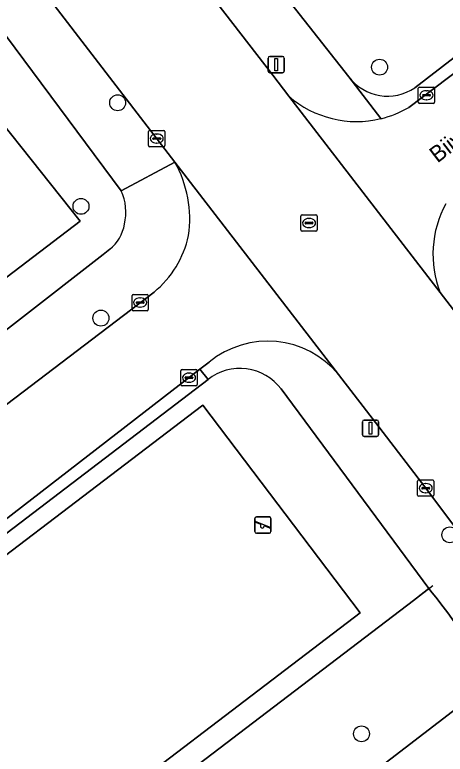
# Model space of a CAD drawing. Extents: x 159352 to 160617, y 385888 to 387323.
# Drawn here: x 159958.96 to 159985.36, y 386832.2 to 386877.6 of the extents above; entities that cross this region are included whole.
import ezdxf

# ---------------------------------------------------------------- set-up
doc = ezdxf.new("R2010")
doc.units = 0
for name, color, linetype in [('IMGEO_Boom', 7, 'Continuous'), ('IMGEO_Groenvoorziening', 7, 'Continuous'), ('IMGEO_Hek', 7, 'Continuous'), ('IMGEO_Kolk', 7, 'Continuous'), ('IMGEO_Lichtmast', 7, 'Continuous'), ('IMGEO_Openbare_ruimte_label', 7, 'Continuous'), ('IMGEO_Rijbaan_lokaal_gesloten', 7, 'Continuous'), ('IMGEO_Rijbaan_lokaal_open', 7, 'Continuous'), ('IMGEO_Rioolput', 7, 'Continuous'), ('IMGEO_Speelvoorziening', 7, 'Continuous'), ('IMGEO_Voetpad_open', 7, 'Continuous')]:
    doc.layers.add(name, color=color, linetype=linetype)

msp = doc.modelspace()

# ---------------------------------------------------------------- linework, layer by layer
at = {"layer": 'IMGEO_Boom'}
for centre in [(159981.336, 386874.383), (159965.266, 386872.198), (159963.018, 386865.838), (159964.241, 386858.978), (159985.647, 386845.673), (159980.227, 386833.455)]:
    msp.add_circle(centre, 0.489, dxfattribs=at)
at = {"layer": 'IMGEO_Groenvoorziening'}
for points in [[(159968.266, 386888.022), (159979.454, 386873.795)], [(159983.502, 386873.12), (159989.051, 386877.386), (159989.347, 386877.906), (159989.407, 386878.247), (159989.724, 386880.28), (159987.805, 386878.765), (159981.669, 386886.838)], [(159965.48, 386866.79), (159956.232, 386879.228), (159954.956, 386878.422), (159955.113, 386874.797), (159962.975, 386864.925), (159930.217, 386839.97), (159928.361, 386842.209), (159926.951, 386841.131), (159928.655, 386838.92)], [(159939.365, 386843.419), (159964.376, 386862.886), (159964.581, 386863.045), (159964.781, 386863.21)], [(159970.81, 386855.217), (159939.41, 386831.24), (159940.432, 386829.902), (159950.578, 386816.621), (159983.414, 386841.646)], [(159983.414, 386841.646), (159984.366, 386842.372), (159975.308, 386854.625)], [(159985.97, 386840.253), (159985.86, 386840.415), (159985.588, 386840.795), (159985.389, 386841.062), (159985.097, 386841.442), (159984.983, 386841.588), (159984.778, 386841.85), (159984.572, 386842.111), (159984.366, 386842.372), (159983.414, 386841.646), (159950.578, 386816.621), (159940.432, 386829.902), (159939.41, 386831.24), (159933.891, 386827.035), (159949.348, 386806.828), (159954.009, 386810.376), (159960.425, 386815.31), (159962.669, 386817.035), (159986.074, 386835.033)]]:
    msp.add_lwpolyline(points, dxfattribs=at)
for points in [[(159955.113, 386874.797), (159955.26, 386871.403), (159954.034, 386870.551), (159958.339, 386865.13), (159928.361, 386842.209), (159930.217, 386839.97), (159962.975, 386864.925)], [(159950.126, 386838.11), (159959.763, 386825.337), (159980.153, 386840.877), (159970.495, 386853.633)], [(159950.126, 386838.11), (159970.495, 386853.633), (159980.153, 386840.877), (159959.763, 386825.337)]]:
    msp.add_lwpolyline(points, close=True, dxfattribs=at)
for centre, radius, start, end in [((159981.829, 386875.565), 2.962, 216.6899, 304.3763), ((159962.684, 386865.478), 3.089, 346.3301, 25.1356), ((159963.27, 386865.133), 2.446, 308.1629, 350.945), ((159972.763, 386852.674), 3.207, 37.4814, 127.5229)]:
    msp.add_arc(centre, radius, start, end, dxfattribs=at)
at = {"layer": 'IMGEO_Hek'}
msp.add_lwpolyline([(159939.41, 386831.24), (159940.432, 386829.902), (159950.578, 386816.621), (159983.414, 386841.646), (159984.607, 386842.555)], dxfattribs=at)
at = {"layer": 'IMGEO_Kolk'}
for p, q in [((159983.712, 386872.234), (159983.712, 386873.086)), ((159983.787, 386873.16), (159984.639, 386873.16)), ((159984.2, 386872.94), (159984.225, 386872.94)), ((159984.713, 386873.086), (159984.713, 386872.234)), ((159983.971, 386872.654), (159983.971, 386872.666)), ((159984.409, 386872.617), (159984.011, 386872.617)), ((159984.014, 386872.703), (159984.412, 386872.703)), ((159984.455, 386872.666), (159984.455, 386872.654)), ((159984.639, 386872.16), (159983.787, 386872.16)), ((159984.223, 386872.38), (159984.198, 386872.38)), ((159967.164, 386869.573), (159967.164, 386870.425)), ((159967.239, 386870.499), (159968.091, 386870.499)), ((159967.652, 386870.279), (159967.677, 386870.279)), ((159968.165, 386870.425), (159968.165, 386869.573)), ((159967.423, 386869.993), (159967.423, 386870.005)), ((159967.861, 386869.956), (159967.463, 386869.956)), ((159967.466, 386870.042), (159967.864, 386870.042)), ((159967.907, 386870.005), (159967.907, 386869.993)), ((159968.091, 386869.499), (159967.239, 386869.499)), ((159967.675, 386869.719), (159967.65, 386869.719)), ((159966.147, 386859.506), (159966.147, 386860.358)), ((159966.222, 386860.432), (159967.074, 386860.432)), ((159966.635, 386860.212), (159966.66, 386860.212)), ((159967.148, 386860.358), (159967.148, 386859.506)), ((159966.406, 386859.926), (159966.406, 386859.938)), ((159966.844, 386859.889), (159966.446, 386859.889)), ((159966.449, 386859.975), (159966.847, 386859.975)), ((159966.89, 386859.938), (159966.89, 386859.926)), ((159967.074, 386859.432), (159966.222, 386859.432)), ((159966.658, 386859.652), (159966.633, 386859.652)), ((159969.145, 386854.893), (159969.145, 386855.745)), ((159969.22, 386855.819), (159970.072, 386855.819)), ((159970.146, 386855.745), (159970.146, 386854.893)), ((159969.404, 386855.313), (159969.404, 386855.325)), ((159969.842, 386855.276), (159969.444, 386855.276)), ((159969.447, 386855.362), (159969.845, 386855.362)), ((159969.633, 386855.599), (159969.658, 386855.599)), ((159969.888, 386855.325), (159969.888, 386855.313)), ((159970.072, 386854.819), (159969.22, 386854.819)), ((159969.656, 386855.039), (159969.631, 386855.039)), ((159983.667, 386848.113), (159983.667, 386848.965)), ((159983.742, 386849.039), (159984.594, 386849.039)), ((159984.668, 386848.965), (159984.668, 386848.113)), ((159983.926, 386848.533), (159983.926, 386848.545)), ((159984.364, 386848.496), (159983.966, 386848.496)), ((159983.969, 386848.582), (159984.367, 386848.582)), ((159984.155, 386848.819), (159984.18, 386848.819)), ((159984.41, 386848.545), (159984.41, 386848.533)), ((159984.594, 386848.039), (159983.742, 386848.039)), ((159984.178, 386848.259), (159984.153, 386848.259))]:
    msp.add_line(p, q, dxfattribs=at)
for points in [[(159983.712, 386872.234), (159983.712, 386873.086)], [(159983.787, 386873.16), (159984.639, 386873.16)], [(159984.713, 386873.086), (159984.713, 386872.234)], [(159984.639, 386872.16), (159983.787, 386872.16)], [(159967.164, 386869.573), (159967.164, 386870.425)], [(159967.239, 386870.499), (159968.091, 386870.499)], [(159968.165, 386870.425), (159968.165, 386869.573)], [(159968.091, 386869.499), (159967.239, 386869.499)], [(159966.147, 386859.506), (159966.147, 386860.358)], [(159966.222, 386860.432), (159967.074, 386860.432)], [(159967.148, 386860.358), (159967.148, 386859.506)], [(159967.074, 386859.432), (159966.222, 386859.432)], [(159969.145, 386854.893), (159969.145, 386855.745)], [(159969.22, 386855.819), (159970.072, 386855.819)], [(159970.146, 386855.745), (159970.146, 386854.893)], [(159970.072, 386854.819), (159969.22, 386854.819)], [(159983.667, 386848.113), (159983.667, 386848.965)], [(159983.742, 386849.039), (159984.594, 386849.039)], [(159984.668, 386848.965), (159984.668, 386848.113)], [(159984.594, 386848.039), (159983.742, 386848.039)]]:
    msp.add_lwpolyline(points, dxfattribs=at)
for centre, radius, start, end in [((159983.789, 386873.084), 0.0765, 91.552, 178.448), ((159983.789, 386873.084), 0.0765, 91.552, 178.448), ((159984.637, 386873.084), 0.0765, 1.552, 88.448), ((159984.637, 386873.084), 0.0765, 1.552, 88.448), ((159984.011, 386872.663), 0.0403, 85.8775, 175.7526), ((159984.008, 386872.653), 0.0366, 178.938, 274.7102), ((159984.412, 386872.66), 0.043, 264.8664, 352.4533), ((159984.416, 386872.665), 0.0386, 1.7309, 96.639), ((159983.789, 386872.236), 0.0765, 181.552, 268.448), ((159983.789, 386872.236), 0.0765, 181.552, 268.448), ((159984.637, 386872.236), 0.0765, 271.552, 358.448), ((159984.637, 386872.236), 0.0765, 271.552, 358.448), ((159967.241, 386870.423), 0.0765, 91.552, 178.448), ((159967.241, 386870.423), 0.0765, 91.552, 178.448), ((159968.089, 386870.423), 0.0765, 1.552, 88.448), ((159968.089, 386870.423), 0.0765, 1.552, 88.448), ((159967.463, 386870.002), 0.0403, 85.8775, 175.7526), ((159967.46, 386869.992), 0.0366, 178.938, 274.7102), ((159967.864, 386869.999), 0.043, 264.8664, 352.4533), ((159967.868, 386870.004), 0.0386, 1.7309, 96.639), ((159967.241, 386869.575), 0.0765, 181.552, 268.448), ((159967.241, 386869.575), 0.0765, 181.552, 268.448), ((159968.089, 386869.575), 0.0765, 271.552, 358.448), ((159968.089, 386869.575), 0.0765, 271.552, 358.448), ((159966.224, 386860.356), 0.0765, 91.552, 178.448), ((159966.224, 386860.356), 0.0765, 91.552, 178.448), ((159967.072, 386860.356), 0.0765, 1.552, 88.448), ((159967.072, 386860.356), 0.0765, 1.552, 88.448), ((159966.446, 386859.935), 0.0403, 85.8775, 175.7526), ((159966.443, 386859.925), 0.0366, 178.938, 274.7102), ((159966.847, 386859.932), 0.043, 264.8664, 352.4533), ((159966.851, 386859.937), 0.0386, 1.7309, 96.639), ((159966.224, 386859.508), 0.0765, 181.552, 268.448), ((159966.224, 386859.508), 0.0765, 181.552, 268.448), ((159967.072, 386859.508), 0.0765, 271.552, 358.448), ((159967.072, 386859.508), 0.0765, 271.552, 358.448), ((159969.222, 386855.743), 0.0765, 91.552, 178.448), ((159969.222, 386855.743), 0.0765, 91.552, 178.448), ((159970.07, 386855.743), 0.0765, 1.552, 88.448), ((159970.07, 386855.743), 0.0765, 1.552, 88.448), ((159969.444, 386855.322), 0.0403, 85.8775, 175.7526), ((159969.441, 386855.312), 0.0366, 178.938, 274.7102), ((159969.845, 386855.319), 0.043, 264.8664, 352.4533), ((159969.849, 386855.324), 0.0386, 1.7309, 96.639), ((159969.222, 386854.895), 0.0765, 181.552, 268.448), ((159969.222, 386854.895), 0.0765, 181.552, 268.448), ((159970.07, 386854.895), 0.0765, 271.552, 358.448), ((159970.07, 386854.895), 0.0765, 271.552, 358.448), ((159983.744, 386848.963), 0.0765, 91.552, 178.448), ((159983.744, 386848.963), 0.0765, 91.552, 178.448), ((159984.592, 386848.963), 0.0765, 1.552, 88.448), ((159984.592, 386848.963), 0.0765, 1.552, 88.448), ((159983.966, 386848.542), 0.0403, 85.8775, 175.7526), ((159983.963, 386848.532), 0.0366, 178.938, 274.7102), ((159984.367, 386848.539), 0.043, 264.8664, 352.4533), ((159984.371, 386848.544), 0.0386, 1.7309, 96.639), ((159983.744, 386848.115), 0.0765, 181.552, 268.448), ((159983.744, 386848.115), 0.0765, 181.552, 268.448), ((159984.592, 386848.115), 0.0765, 271.552, 358.448), ((159984.592, 386848.115), 0.0765, 271.552, 358.448)]:
    msp.add_arc(centre, radius, start, end, dxfattribs=at)
for centre, major_axis, ratio, start_param, end_param in [((159984.199, 386872.66), (-0.387, 0.002), 0.722429, 4.712389, 7.853982), ((159984.224, 386872.66), (-0.39, 0.002), 0.717154, 1.570796, 4.712389), ((159967.651, 386869.999), (-0.387, 0.002), 0.722429, 4.712389, 7.853982), ((159967.676, 386869.999), (-0.39, 0.002), 0.717154, 1.570796, 4.712389), ((159966.634, 386859.932), (-0.387, 0.002), 0.722429, 4.712389, 7.853982), ((159966.659, 386859.932), (-0.39, 0.002), 0.717154, 1.570796, 4.712389), ((159969.632, 386855.319), (-0.387, 0.002), 0.722429, 4.712389, 7.853982), ((159969.657, 386855.319), (-0.39, 0.002), 0.717154, 1.570796, 4.712389), ((159984.154, 386848.539), (-0.387, 0.002), 0.722429, 4.712389, 7.853982), ((159984.179, 386848.539), (-0.39, 0.002), 0.717154, 1.570796, 4.712389)]:
    msp.add_ellipse(centre, major_axis=major_axis, ratio=ratio, start_param=start_param, end_param=end_param, dxfattribs=at)
at = {"layer": 'IMGEO_Lichtmast'}
for p, q in [((159974.497, 386874.141), (159974.497, 386874.941)), ((159974.497, 386874.941), (159974.497, 386874.141)), ((159974.597, 386875.041), (159975.387, 386875.041)), ((159975.387, 386875.041), (159974.597, 386875.041)), ((159975.487, 386874.941), (159975.487, 386874.141)), ((159975.487, 386874.141), (159975.487, 386874.941)), ((159975.387, 386874.041), (159974.597, 386874.041)), ((159974.597, 386874.041), (159975.387, 386874.041)), ((159980.286, 386851.817), (159980.286, 386852.617)), ((159980.286, 386852.617), (159980.286, 386851.817)), ((159980.386, 386852.717), (159981.176, 386852.717)), ((159981.176, 386852.717), (159980.386, 386852.717)), ((159981.276, 386852.617), (159981.276, 386851.817)), ((159981.276, 386851.817), (159981.276, 386852.617)), ((159981.176, 386851.717), (159980.386, 386851.717)), ((159980.386, 386851.717), (159981.176, 386851.717))]:
    msp.add_line(p, q, dxfattribs=at)
for points in [[(159974.917, 386874.916), (159975.067, 386874.916), (159975.067, 386874.166), (159974.917, 386874.166), (159974.917, 386874.916)], [(159980.706, 386852.592), (159980.856, 386852.592), (159980.856, 386851.842), (159980.706, 386851.842), (159980.706, 386852.592)]]:
    msp.add_lwpolyline(points, dxfattribs=at)
for centre, start, end in [((159974.597, 386874.941), 90, 180), ((159974.597, 386874.941), 90, 180), ((159975.387, 386874.941), 0, 90), ((159975.387, 386874.941), 360, 90), ((159974.597, 386874.141), 180, 270), ((159974.597, 386874.141), 180, 270), ((159975.387, 386874.141), 270, 0), ((159975.387, 386874.141), 270, 0), ((159980.386, 386852.617), 90, 180), ((159980.386, 386852.617), 90, 180), ((159981.176, 386852.617), 0, 90), ((159981.176, 386852.617), 360, 90), ((159980.386, 386851.817), 180, 270), ((159980.386, 386851.817), 180, 270), ((159981.176, 386851.817), 270, 0), ((159981.176, 386851.817), 270, 0)]:
    msp.add_arc(centre, 0.1, start, end, dxfattribs=at)
at = {"layer": 'IMGEO_Rijbaan_lokaal_gesloten'}
for points in [[(160058.691, 386754.371), (160059.293, 386753.58), (160064.205, 386757.398), (160049.535, 386776.312), (160049.169, 386776.794), (160038.663, 386790.456), (160019.077, 386816.325), (160017.41, 386818.482), (160015.069, 386821.511), (160000.514, 386840.344), (160000, 386841.016), (159986.405, 386858.797), (159986.083, 386859.215), (159985.054, 386860.551), (159975.768, 386872.603), (159974.777, 386873.889), (159967.285, 386883.608), (159966.216, 386885.004), (159956.539, 386897.639), (159947.999, 386908.79), (159930.531, 386931.578), (159908.651, 386960.148), (159887.083, 386988.239)], [(159880.624, 386983.44), (159899.099, 386959.333), (159899.5, 386958.811), (159910.599, 386944.366), (159929.962, 386919.135), (159951.175, 386891.481), (159968.772, 386868.558), (159978.819, 386855.513), (159981.291, 386852.306), (159984.168, 386848.539), (159988.118, 386843.248), (159998.129, 386830.471), (159998.435, 386830.074), (159998.609, 386829.848), (160000, 386828.041), (160015.273, 386808.202), (160044.075, 386770.608), (160054.731, 386756.52), (160055.266, 386755.917)]]:
    msp.add_lwpolyline(points, dxfattribs=at)
at = {"layer": 'IMGEO_Rijbaan_lokaal_open'}
for points in [[(160077.951, 386944.565), (160073.151, 386940.872), (160070.863, 386939.112), (160070.485, 386938.821), (160061.196, 386931.674), (160044.011, 386918.514), (160042.031, 386916.998), (160034.155, 386910.967), (160024.372, 386903.475), (160000, 386884.773), (159989.672, 386876.849), (159989.6, 386876.793), (159983.134, 386871.916)], [(159975.768, 386872.603), (159985.054, 386860.551)], [(159978.819, 386855.513), (159968.772, 386868.558)], [(159967.497, 386860.577), (159950.898, 386847.947), (159943.283, 386842.202), (159946.726, 386837.693), (159956.54, 386845.191), (159970.318, 386855.839)], [(159970.318, 386855.839), (159970.873, 386856.268)], [(159986.595, 386835.435), (159986.074, 386835.033), (159962.669, 386817.035), (159965.955, 386812.749), (159969.588, 386815.534), (159970.836, 386816.491), (159972.283, 386817.595), (159973.44, 386818.477), (159976.029, 386820.452), (159990.138, 386831.214)]]:
    msp.add_lwpolyline(points, dxfattribs=at)
for centre, radius, start, end in [((159979.929, 386877.382), 6.337, 228.9545, 283.561), ((159979.921, 386877.398), 6.355, 283.5977, 300.3725), ((159962.463, 386865.033), 7.227, 352.0902, 29.1905), ((159991.059, 386862.901), 6.449, 151.3352, 201.3693), ((159963.573, 386865.367), 6.192, 309.3243, 347.6159), ((159974.468, 386851.91), 5.649, 39.6261, 129.5184)]:
    msp.add_arc(centre, radius, start, end, dxfattribs=at)
at = {"layer": 'IMGEO_Rioolput'}
for p, q in [((159976.507, 386864.389), (159976.507, 386865.241)), ((159976.582, 386865.315), (159977.434, 386865.315)), ((159977.508, 386865.241), (159977.508, 386864.389)), ((159976.766, 386864.809), (159976.766, 386864.821)), ((159977.204, 386864.772), (159976.806, 386864.772)), ((159976.809, 386864.858), (159977.207, 386864.858)), ((159976.995, 386865.095), (159977.02, 386865.095)), ((159977.25, 386864.821), (159977.25, 386864.809)), ((159977.434, 386864.315), (159976.582, 386864.315)), ((159977.018, 386864.535), (159976.993, 386864.535))]:
    msp.add_line(p, q, dxfattribs=at)
for points in [[(159976.507, 386864.389), (159976.507, 386865.241)], [(159976.582, 386865.315), (159977.434, 386865.315)], [(159977.508, 386865.241), (159977.508, 386864.389)], [(159977.434, 386864.315), (159976.582, 386864.315)]]:
    msp.add_lwpolyline(points, dxfattribs=at)
for centre, radius, start, end in [((159976.584, 386865.239), 0.0765, 91.552, 178.448), ((159976.584, 386865.239), 0.0765, 91.552, 178.448), ((159977.432, 386865.239), 0.0765, 1.552, 88.448), ((159977.432, 386865.239), 0.0765, 1.552, 88.448), ((159976.806, 386864.818), 0.0403, 85.8775, 175.7526), ((159976.803, 386864.808), 0.0366, 178.938, 274.7102), ((159977.207, 386864.815), 0.043, 264.8664, 352.4533), ((159977.211, 386864.82), 0.0386, 1.7309, 96.639), ((159976.584, 386864.391), 0.0765, 181.552, 268.448), ((159976.584, 386864.391), 0.0765, 181.552, 268.448), ((159977.432, 386864.391), 0.0765, 271.552, 358.448), ((159977.432, 386864.391), 0.0765, 271.552, 358.448)]:
    msp.add_arc(centre, radius, start, end, dxfattribs=at)
for centre, major_axis, ratio, start_param, end_param in [((159976.994, 386864.815), (-0.387, 0.002), 0.722429, 4.712389, 7.853982), ((159977.019, 386864.815), (-0.39, 0.002), 0.717154, 1.570796, 4.712389)]:
    msp.add_ellipse(centre, major_axis=major_axis, ratio=ratio, start_param=start_param, end_param=end_param, dxfattribs=at)
at = {"layer": 'IMGEO_Speelvoorziening'}
for p, q in [((159973.683, 386845.87), (159973.683, 386846.67)), ((159973.683, 386846.67), (159973.683, 386845.87)), ((159973.783, 386846.77), (159974.573, 386846.77)), ((159974.573, 386846.77), (159973.783, 386846.77)), ((159974.673, 386846.67), (159974.673, 386845.87)), ((159974.673, 386845.87), (159974.673, 386846.67)), ((159974.066, 386846.298), (159973.727, 386846.435)), ((159973.752, 386846.495), (159974.628, 386846.142)), ((159974.604, 386846.082), (159974.264, 386846.219)), ((159974.573, 386845.77), (159973.783, 386845.77)), ((159973.783, 386845.77), (159974.573, 386845.77))]:
    msp.add_line(p, q, dxfattribs=at)
for centre, radius, start, end in [((159973.783, 386846.67), 0.1, 90, 180), ((159973.783, 386846.67), 0.1, 90, 180), ((159974.573, 386846.67), 0.1, 0, 90), ((159974.573, 386846.67), 0.1, 360, 90), ((159973.74, 386846.465), 0.0327, 68.078, 248.078), ((159974.145, 386846.208), 0.12, 130.9928, 5.1632), ((159974.616, 386846.112), 0.0327, 248.078, 68.078), ((159973.783, 386845.87), 0.1, 180, 270), ((159973.783, 386845.87), 0.1, 180, 270), ((159974.573, 386845.87), 0.1, 270, 0), ((159974.573, 386845.87), 0.1, 270, 0)]:
    msp.add_arc(centre, radius, start, end, dxfattribs=at)
at = {"layer": 'IMGEO_Voetpad_open'}
for points in [[(159904.511, 386946.68), (159907.437, 386942.869), (159907.427, 386942.853), (159923.216, 386922.15), (159925.791, 386918.773), (159929.411, 386914.079), (159943.507, 386895.697), (159946.022, 386892.417), (159949.586, 386887.94), (159952.972, 386883.501), (159956.232, 386879.228), (159965.48, 386866.79), (159968.772, 386868.558), (159951.175, 386891.481), (159929.962, 386919.135), (159910.599, 386944.366)], [(160029.774, 386911.157), (160016.974, 386901.558), (160007.134, 386893.952), (160006.988, 386893.84), (160005.627, 386892.797), (160001.091, 386889.321), (159990.183, 386880.642), (159989.724, 386880.28), (159989.407, 386878.247), (159989.347, 386877.906), (159989.051, 386877.386), (159983.502, 386873.12)], [(159981.415, 386871.222), (159979.455, 386873.792), (159979.454, 386873.795), (159968.266, 386888.022)], [(159966.216, 386885.004), (159967.285, 386883.608), (159974.777, 386873.889), (159975.768, 386872.603)], [(159983.134, 386871.916), (159989.6, 386876.793)], [(159979.454, 386873.795), (159979.455, 386873.792), (159981.415, 386871.222)], [(159968.772, 386868.558), (159965.48, 386866.79)], [(159964.781, 386863.21), (159964.581, 386863.045), (159964.376, 386862.886), (159939.365, 386843.419), (159932.762, 386838.38), (159932.762, 386838.374), (159928.267, 386834.939)], [(159934.496, 386835.573), (159941.128, 386840.576), (159943.283, 386842.202), (159950.898, 386847.947), (159967.497, 386860.577)], [(159985.054, 386860.551), (159986.083, 386859.215), (159986.405, 386858.797), (160000, 386841.016), (160000.514, 386840.344), (160015.069, 386821.511), (160015.462, 386821.819), (160017.803, 386818.79), (160017.41, 386818.482), (160019.077, 386816.325), (160038.663, 386790.456)], [(159970.873, 386856.268), (159970.318, 386855.839), (159970.81, 386855.217)], [(159984.168, 386848.539), (159981.291, 386852.306), (159978.819, 386855.513)], [(159975.308, 386854.625), (159984.366, 386842.372), (159984.572, 386842.111), (159984.778, 386841.85), (159984.983, 386841.588), (159985.097, 386841.442), (159985.389, 386841.062), (159985.588, 386840.795), (159985.86, 386840.415), (159985.97, 386840.253)], [(159988.118, 386843.248), (159984.168, 386848.539)]]:
    msp.add_lwpolyline(points, dxfattribs=at)
msp.add_lwpolyline([(159939.41, 386831.24), (159970.81, 386855.217), (159970.318, 386855.839), (159956.54, 386845.191), (159946.726, 386837.693), (159944.581, 386836.055), (159938.993, 386831.785), (159932.131, 386826.54), (159924.606, 386820.767), (159925.098, 386820.127), (159925.295, 386820.278), (159932.529, 386825.849), (159933.891, 386827.035)], close=True, dxfattribs=at)
for centre, radius, start, end in [((159981.829, 386875.565), 2.962, 216.6899, 304.3763), ((159979.929, 386877.382), 6.337, 228.9545, 283.561), ((159979.921, 386877.398), 6.355, 283.5977, 300.3725), ((159962.463, 386865.033), 7.227, 352.0902, 29.1905), ((159962.684, 386865.478), 3.089, 346.3301, 25.1356), ((159991.059, 386862.901), 6.449, 151.3352, 201.3693), ((159963.27, 386865.133), 2.446, 308.1629, 350.945), ((159963.573, 386865.367), 6.192, 309.3243, 347.6159), ((159974.468, 386851.91), 5.649, 39.6261, 129.5184), ((159972.763, 386852.674), 3.207, 37.4814, 127.5229)]:
    msp.add_arc(centre, radius, start, end, dxfattribs=at)

# ---------------------------------------------------------------- texts
at = {"layer": 'IMGEO_Openbare_ruimte_label'}
msp.add_text('Bijvanckstraat', height=1, rotation=37.5232, dxfattribs=at).set_placement((159984.886, 386868.465))

doc.saveas('drawing.dxf')
